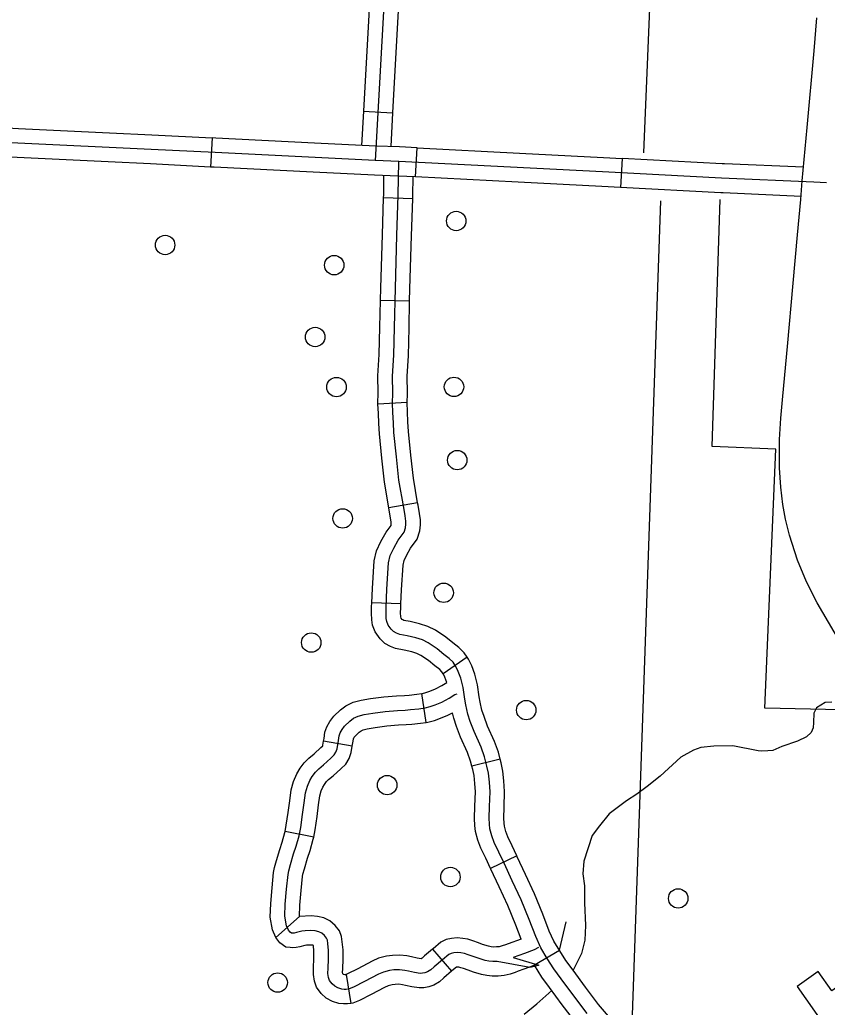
# Model space of a CAD drawing. Extents: x 653372 to 905732, y 627442 to 787275.
# Drawn here: x 702988 to 707141, y 769081 to 774163 of the extents above; entities that cross this region are included whole.
import ezdxf

# ---------------------------------------------------------------- set-up
doc = ezdxf.new("R2010")
doc.units = 0
for name, color, linetype in [('10', 7, 'Continuous'), ('31', 7, 'Continuous'), ('32', 7, 'Continuous'), ('35', 7, 'Continuous'), ('38', 7, 'Continuous'), ('5', 7, 'Continuous'), ('56', 7, 'Continuous'), ('58', 7, 'Continuous'), ('7', 7, 'Continuous')]:
    doc.layers.add(name, color=color, linetype=linetype)

msp = doc.modelspace()

# ---------------------------------------------------------------- linework, layer by layer
at = {"layer": '10'}
msp.add_lwpolyline([(707572.2, 770847.4), (707358.1, 770718.5), (707355.3, 770723.2), (707206.7, 770963.9), (707088.9, 771162.7), (707035, 771270.8), (706988, 771381.8), (706947.6, 771510.7), (706927, 771592.5), (706913.5, 771667.7), (706901.8, 771756.7), (706896, 771856.9), (706895.2, 771911.4), (706896.2, 772002.3), (706903, 772112.7), (706913.6, 772226), (706936.1, 772480.5), (706965.6, 772806.4), (706988.5, 773055.9), (707006, 773238.5), (707012.7, 773334.4), (707038, 773608.1), (707074, 774003.6), (707088.3, 774171.9)], dxfattribs=at)
at = {"layer": '31'}
for p, q in [((703977, 773554.8), (703969.3, 773405)), ((705024.1, 773353.6), (705031.7, 773503.4)), ((705031.7, 773503.4), (705031.7, 773503.4)), ((706086.5, 773449.1), (706078.5, 773299.3))]:
    msp.add_line(p, q, dxfattribs=at)
for points in [[(707137.3, 773324.3), (707071.9, 773326.3), (706597.6, 773346.9), (705986.1, 773379.3), (704937.2, 773433.1), (704816.7, 773437.8), (703992.3, 773479), (703664.4, 773495.8), (702978, 773528.4), (702631.6, 773546.9), (702429.5, 773557.7), (701801.4, 773588.3), (701455.9, 773604.5), (701014, 773626.2)], [(702922.4, 773606.4), (702981.8, 773603.3), (703449.4, 773581.1)], [(703449.4, 773581.1), (703668.1, 773570.7), (703977, 773554.8)], [(704504.2, 773528.5), (703996.1, 773553.9), (703977, 773554.8)], [(705031.7, 773503.4), (704940.6, 773508.1), (704820, 773512.8), (704504.2, 773528.5)], [(705031.7, 773503.4), (705559.1, 773476.3)], [(705559.1, 773476.3), (705990, 773454.2), (706086.5, 773449.1)], [(703442.3, 773431.3), (702974.2, 773453.5), (702914.4, 773456.7)], [(703969.3, 773405), (703660.7, 773420.9), (703442.3, 773431.3)], [(706613, 773421.3), (706601.2, 773421.9), (706086.5, 773449.1)], [(707019.1, 773403.6), (706613, 773421.3)], [(704496.8, 773378.7), (703988.5, 773404.1), (703969.3, 773405)], [(705024.1, 773353.6), (704933.8, 773358.2), (704813.4, 773362.9), (704496.8, 773378.7)], [(705551.4, 773326.5), (705024.1, 773353.6)], [(706078.5, 773299.3), (705982.2, 773304.4), (705551.4, 773326.5)], [(706606.5, 773271.5), (706594, 773272), (706078.5, 773299.3)], [(707007.5, 773254), (706606.5, 773271.5)]]:
    msp.add_lwpolyline(points, dxfattribs=at)
at = {"layer": '32'}
for p, q in [((704755.7, 773691.6), (704905.5, 773683.2)), ((705009.5, 773241.8), (704859.6, 773246.8)), ((704993.4, 772714.9), (704843.5, 772718.2)), ((704980.1, 772192.5), (704830.3, 772185.1)), ((705034.5, 771677.1), (704886.7, 771651.4)), ((704948.6, 771157), (704798.7, 771162.7)), ((705289.3, 770883.1), (705166.1, 770797.5)), ((705078, 770546.8), (705055.8, 770695.2)), ((704698.5, 770424.6), (704550.6, 770449.8)), ((705459.4, 770358), (705314, 770321.1)), ((704499.8, 769956.5), (704352.5, 769985)), ((705544.6, 769860.2), (705409.1, 769795.7)), ((704426.5, 769548.8), (704305, 769439.1)), ((705111.1, 769379.9), (705209.5, 769266.6)), ((705763.8, 769373.7), (705635, 769296.8)), ((704666.3, 769248.7), (704690.2, 769100.6))]:
    msp.add_line(p, q, dxfattribs=at)
for points in [[(704868.2, 774361.8), (704816.7, 773437.8)], [(704785.1, 774218.7), (704755.7, 773691.6)], [(704934.9, 774210.4), (704905.5, 773683.2)], [(704755.7, 773691.6), (704746, 773516.5)], [(704905.5, 773683.2), (704895.8, 773509.8)], [(705305.4, 770551.9), (705292.8, 770588.7), (705281.9, 770637.9), (705277.7, 770666.8), (705268.1, 770725.6), (705256.6, 770773.8), (705243.3, 770809.1), (705231.2, 770835.3), (705216.6, 770856.2), (705197.4, 770875), (705169.3, 770897.1), (705134.4, 770925.5), (705088.3, 770956.5), (705059.1, 770971), (705024.5, 770981.9), (704980.8, 770992.4), (704942.3, 770999.6), (704925.8, 771006.2), (704910.9, 771014.2), (704897.6, 771026.8), (704882.3, 771047.7), (704876, 771065.4), (704873.4, 771082.2), (704872, 771109.5), (704872.9, 771138.4), (704876.5, 771232.7), (704885.1, 771367.6), (704893.8, 771405.3), (704911.6, 771443.5), (704934.9, 771484.6), (704964.9, 771525.5), (704972.5, 771548), (704973.8, 771566.2), (704973.5, 771582.9), (704969.8, 771610.4), (704962.7, 771652.3), (704938.1, 771793.7), (704925, 771914.1), (704912.8, 772038.2), (704909.8, 772089.2), (704907.5, 772141.7), (704905.2, 772189.6), (704906.8, 772241.9), (704905.6, 772329.4), (704911.9, 772437.1), (704915.4, 772579), (704919.9, 772780.8), (704928.1, 773053.3), (704935.1, 773260.4), (704937.2, 773433.1)], [(704859.6, 773246.8), (704860.1, 773262.2), (704861.3, 773360.5)], [(705009.5, 773241.8), (705010, 773258.7), (705011.2, 773354.2)], [(704843.5, 772718.2), (704844.9, 772782.8), (704853.1, 773055.7), (704859.6, 773246.8)], [(704993.4, 772714.9), (704994.9, 772778.9), (705003, 773051), (705009.5, 773241.8)], [(704830.3, 772185.1), (704830.1, 772188.8), (704831.7, 772242.5), (704830.6, 772331.1), (704836.9, 772440.2), (704840.4, 772580.7), (704843.5, 772718.2)], [(704980.2, 772190.3), (704981.8, 772241.3), (704980.6, 772327.8), (704986.8, 772434), (704990.3, 772577.2), (704993.4, 772714.9)], [(705034.5, 771677.1), (705012.4, 771804.2), (704999.6, 771921.8), (704987.6, 772044.1), (704984.7, 772093), (704982.5, 772145.1), (704980.1, 772192.5)], [(704886.7, 771651.4), (704863.8, 771783.2), (704850.4, 771906.4), (704838, 772032.3), (704834.9, 772085.4), (704832.6, 772138.2), (704830.3, 772185.1)], [(704798.7, 771162.7), (704801.5, 771236.5), (704810.6, 771378.6), (704822.5, 771429.9), (704844.9, 771477.9), (704871.8, 771525.5), (704897.5, 771560.4), (704898.3, 771562.8), (704898.7, 771568.3), (704898.6, 771577.3), (704895.6, 771599.1), (704888.8, 771639.7), (704886.7, 771651.4)], [(704948.6, 771157), (704951.4, 771228.9), (704959.5, 771356.7), (704965.1, 771380.7), (704978.3, 771409.1), (704997.9, 771443.8), (705032.4, 771490.5), (705046.6, 771533.3), (705048.8, 771564.1), (705048.4, 771588.6), (705043.9, 771621.7), (705036.6, 771665), (705034.5, 771677.1)], [(705166.1, 770797.5), (705159.1, 770807.6), (705147.9, 770818.6), (705122.4, 770838.5), (705089.7, 770865.2), (705050.5, 770891.5), (705030.9, 770901.3), (705004.5, 770909.6), (704965.2, 770919), (704921.3, 770927.2), (704894.1, 770938.1), (704866.6, 770952.9), (704841.1, 770977), (704815.3, 771012.3), (704802.9, 771047), (704798.7, 771074.6), (704796.9, 771108.7), (704797.9, 771140.9), (704798.7, 771162.7)], [(705289.3, 770883.1), (705274.2, 770904.8), (705247, 770931.5), (705216.1, 770955.7), (705179.1, 770985.8), (705126.1, 771021.4), (705087.3, 771040.8), (705044.5, 771054.3), (704996.5, 771065.8), (704963.3, 771072), (704957.6, 771074.3), (704955.2, 771075.6), (704954.1, 771076.6), (704949.3, 771083.2), (704949.1, 771083.8), (704948.2, 771089.8), (704947.1, 771110.4), (704947.8, 771135.8), (704948.6, 771157)], [(705459.4, 770358), (705450.6, 770392.8), (705430.1, 770447.9), (705394.5, 770528.1), (705376, 770577.2), (705365.2, 770609), (705355.7, 770651.4), (705351.8, 770678.2), (705341.7, 770740.3), (705328.5, 770795.8), (705312.5, 770838.1), (705296.5, 770872.7), (705289.3, 770883.1)], [(705184.6, 770752.1), (705174.1, 770780), (705165.8, 770797.8), (705166.1, 770797.5)], [(705055.8, 770695.2), (705059, 770695.6), (705077.2, 770700), (705096.7, 770707.4), (705126.6, 770719.8), (705159.2, 770736.5), (705184.6, 770752.1)], [(704351.4, 769549.8), (704353.8, 769610.9), (704360.5, 769688.8), (704368.1, 769764.1), (704371.4, 769782.8), (704380.9, 769814.9), (704396.6, 769869.9), (704409.6, 769909.5), (704424.7, 769963.4), (704433, 770006.3), (704442.6, 770073.4), (704450.9, 770133.5), (704457.8, 770184), (704467.4, 770218.7), (704479.6, 770248), (704492.6, 770269.1), (704508.4, 770290.8), (704525.6, 770308), (704550.7, 770329.2), (704587.8, 770362.6), (704605.6, 770379.8), (704614.1, 770393.6), (704620, 770410.6), (704627.2, 770452.9), (704630.6, 770478.2), (704635.9, 770493.1), (704645.6, 770511.1), (704659.1, 770528.3), (704685.7, 770553.9), (704704.5, 770567.9), (704728.5, 770579.6), (704760, 770587.3), (704803.9, 770595.1), (704867.7, 770603.4), (704930.3, 770608.6), (704970.8, 770610.6), (704997.3, 770612.5), (705040.2, 770617), (705073.3, 770621.9), (705099.3, 770628.2), (705124.4, 770637.7), (705158.2, 770651.7), (705196, 770671.1), (705226.1, 770689.6), (705237, 770693.6)], [(704550.6, 770449.8), (704553.1, 770464.3), (704557.4, 770496), (704567.2, 770523.6), (704582.6, 770552.3), (704603.3, 770578.7), (704637.1, 770611.2), (704665.3, 770632.3), (704703, 770650.6), (704744.5, 770660.7), (704792.4, 770669.3), (704859.8, 770678), (704925.4, 770683.4), (704966.3, 770685.5), (704990.7, 770687.2), (705030.8, 770691.4), (705055.8, 770695.2)], [(705078, 770546.8), (705087.5, 770548.2), (705121.4, 770556.3), (705152.1, 770567.9), (705189.8, 770583.6), (705214.3, 770596.2)], [(705314, 770321.1), (705307.2, 770348.1), (705291.1, 770391.3), (705255.7, 770471.2), (705234.8, 770526.5), (705220.5, 770568.4), (705214.3, 770596.2)], [(704698.5, 770424.6), (704701.3, 770441.6), (704703.9, 770460.4), (704704.7, 770462.6), (704708.7, 770470), (704714.9, 770477.9), (704734.3, 770496.6), (704743.6, 770503.6), (704754.1, 770508.6), (704775.5, 770513.9), (704815.3, 770521), (704875.6, 770528.8), (704935.3, 770533.7), (704975.4, 770535.7), (705003.9, 770537.8), (705049.7, 770542.6), (705078, 770546.8)], [(705907, 769049), (705838.4, 769139.2), (705773.4, 769226.9), (705735.5, 769278.9), (705701.3, 769332.3), (705668.9, 769386.5), (705642.6, 769444.2), (705608.8, 769531.8), (705566.3, 769634.1), (705521.4, 769731.9), (705479.3, 769822.7), (705452.2, 769879.7), (705428.6, 769929.1), (705416, 769962.8), (705406.4, 769998.8), (705404.1, 770022.4), (705402.8, 770053.6), (705403.8, 770113.6), (705406.9, 770189.6), (705403.8, 770239.1), (705399.1, 770284.8), (705391.1, 770322.2), (705378.9, 770370.4), (705360.6, 770419.6), (705325.1, 770499.6), (705305.4, 770551.9)], [(704352.5, 769985), (704359, 770018.7), (704368.3, 770083.8), (704376.6, 770143.7), (704384.1, 770199.2), (704396.4, 770243.3), (704412.6, 770282.3), (704430.3, 770310.9), (704451.2, 770339.6), (704474.8, 770363.3), (704501.5, 770385.8), (704536.6, 770417.4), (704546.2, 770426.7), (704547.1, 770429.3), (704550.6, 770449.8)], [(704499.8, 769956.5), (704507, 769993.9), (704516.9, 770063), (704525.2, 770123.3), (704531.4, 770168.7), (704538.4, 770194.1), (704546.6, 770213.7), (704555, 770227.4), (704565.6, 770241.9), (704576.4, 770252.7), (704600, 770272.6), (704639.1, 770307.8), (704664.5, 770332.5), (704682.2, 770361.2), (704692.9, 770391.9), (704698.5, 770424.6)], [(705409.1, 769795.7), (705384.5, 769847.5), (705359.6, 769899.7), (705344.5, 769940), (705332.4, 769985.4), (705329.3, 770017.1), (705327.8, 770052.6), (705328.8, 770115.7), (705331.8, 770188.8), (705329, 770232.9), (705324.9, 770273.1), (705318.1, 770305.2), (705314, 770321.1)], [(705544.6, 769860.2), (705519.9, 769912), (705497.7, 769958.4), (705487.5, 769985.7), (705480.5, 770012.2), (705479, 770027.7), (705477.8, 770054.6), (705478.8, 770111.4), (705482, 770190.5), (705478.6, 770245.3), (705473.3, 770296.5), (705464.2, 770339.3), (705459.4, 770358)], [(704378.4, 769387.8), (704357.2, 769390.2), (704326.4, 769412.1), (704305, 769439.1), (704288.5, 769478.9), (704276.2, 769544.2), (704278.9, 769615.5), (704285.8, 769695.8), (704293.8, 769774.3), (704298.2, 769800), (704308.9, 769835.9), (704324.9, 769891.9), (704337.9, 769931.3), (704351.7, 769980.7), (704352.5, 769985)], [(704426.5, 769548.8), (704428.7, 769606.2), (704435.1, 769681.8), (704442.5, 769753.8), (704444.5, 769765.6), (704452.9, 769793.9), (704468.3, 769847.9), (704481.4, 769887.6), (704497.8, 769946.2), (704499.8, 769956.5)], [(705757.1, 769385.1), (705735.4, 769421.4), (705711.7, 769473.3), (705678.4, 769559.7), (705635, 769664.1), (705589.5, 769763.3), (705547.2, 769854.6), (705544.6, 769860.2)], [(705567.2, 769431.4), (705539.1, 769503.9), (705497.6, 769604), (705453.3, 769700.5), (705411.5, 769790.9), (705409.1, 769795.7)], [(705656.4, 769388), (705634.5, 769376.8), (705584.4, 769357.8), (705525.9, 769336.4), (705657.1, 769297.9), (705635.9, 769291), (705612, 769285.2), (705443.9, 769316.2), (705421.8, 769315.8), (705401.4, 769318), (705381, 769321.9), (705345.3, 769332.7), (705320.9, 769341.5), (705294.8, 769351.4), (705275, 769357.4), (705256.8, 769360.6), (705237.5, 769362.8), (705221.3, 769361.2), (705206.6, 769357.8), (705195.1, 769352.2), (705162.5, 769325.2), (705120, 769288.2), (705102.8, 769273.1), (705085.8, 769262.8), (705072.2, 769257.9), (705059.2, 769255.5), (705047.8, 769255.4), (705018.4, 769260), (704988.1, 769266.8), (704967.8, 769270.7), (704940.4, 769274.2), (704911.8, 769272.9), (704889.6, 769269.8), (704858.1, 769261.6), (704832.5, 769250.5), (704760.8, 769212.8), (704704.9, 769184.3), (704681.8, 769175.3), (704667.7, 769173), (704656.4, 769172.8), (704644.6, 769174.2), (704624.8, 769180.2), (704607.8, 769189.3), (704594.2, 769202.1), (704581.3, 769219.2), (704576.3, 769233.9), (704573.1, 769254), (704574, 769282.8), (704575.9, 769328), (704575.6, 769372.7), (704572.4, 769409.5), (704570.2, 769426.3), (704566.2, 769436.6), (704555.9, 769450.4), (704541.2, 769462.7), (704526.8, 769469.6), (704507.6, 769474.5), (704485.5, 769476.2), (704455.3, 769475), (704439.6, 769472.8), (704411.4, 769465), (704398.9, 769462.7), (704391.4, 769461.8), (704384.9, 769462.5), (704378.6, 769467), (704370.3, 769477.5), (704360.7, 769500.5), (704351.4, 769549.8)], [(704666.3, 769248.7), (704661, 769247.9), (704660.3, 769247.9), (704660.1, 769247.9), (704653.7, 769249.8), (704652, 769250.7), (704650.2, 769252.5), (704649.1, 769253.9), (704648.3, 769258.7), (704649, 769280.1), (704650.9, 769326.7), (704650.6, 769376.2), (704647, 769417.6), (704643.4, 769444.9), (704632.5, 769473.4), (704610.6, 769502.4), (704582.1, 769526.2), (704552.6, 769540.4), (704519.8, 769548.8), (704486.9, 769551.4), (704426.5, 769548.8)], [(704690.2, 769100.6), (704674.4, 769098.1), (704652.5, 769097.7), (704629.1, 769100.6), (704595.9, 769110.6), (704563.6, 769128), (704538.3, 769151.8), (704514.1, 769183.7), (704503.2, 769216), (704498, 769249.2), (704499.1, 769285.5), (704500.9, 769329.3), (704500.7, 769369.2), (704498, 769399.5), (704495.3, 769400.2), (704484.1, 769401.1), (704462.2, 769400.2), (704454.9, 769399.2), (704428.2, 769391.8), (704410, 769388.4), (704391.3, 769386.3), (704378.4, 769387.8)], [(705567.2, 769431.4), (705499.4, 769406.6), (705486.5, 769401.6), (705470, 769396.2), (705454.4, 769392.4), (705439.9, 769391.2), (705425.2, 769390.9), (705412.4, 769392.3), (705398.9, 769394.8), (705368.8, 769403.9), (705347, 769411.8), (705319, 769422.4), (705292.5, 769430.5), (705267.6, 769434.9), (705237.9, 769438.3), (705209.1, 769435.3), (705181.6, 769429.1), (705154.2, 769415.7), (705114, 769382.4), (705111.1, 769379.9)], [(705111.1, 769379.9), (705070.6, 769344.7), (705058.3, 769333.8), (705053.2, 769330.8), (705052.6, 769330.6), (705052.5, 769330.5), (705032.5, 769333.7), (705003.4, 769340.3), (704979.5, 769344.8), (704943.5, 769349.4), (704904.9, 769347.7), (704874.9, 769343.5), (704833.6, 769332.7), (704800.1, 769318.2), (704726.2, 769279.4), (704674.2, 769252.8), (704662, 769248), (704666.3, 769248.7)], [(706067.5, 768977.2), (706036.1, 769011.9), (705965.6, 769095.9), (705898.4, 769184.2), (705833.9, 769271.3), (705797.5, 769321.3), (705765.1, 769371.8), (705757.1, 769385.1)], [(705635, 769296.8), (705610.6, 769287.5), (705552.3, 769266.2), (705536.9, 769260.2), (705510.9, 769251.8), (705478.7, 769244), (705447.9, 769241.3), (705418.4, 769240.7), (705390.3, 769243.8), (705363.2, 769248.9), (705321.7, 769261.4), (705294.8, 769271.2), (705270.5, 769280.4), (705257.5, 769284.3), (705246, 769286.4), (705237.1, 769287.4), (705234.1, 769287.1), (705211.1, 769268), (705209.5, 769266.6)], [(705956.4, 768876.5), (705923, 768913.3), (705848.4, 769002.2), (705778.4, 769094.1), (705713, 769182.5), (705673.6, 769236.6), (705635, 769296.8)], [(705209.5, 769266.6), (705169.3, 769231.8), (705147.3, 769212.4), (705118.3, 769194.9), (705091.7, 769185.2), (705066.4, 769180.7), (705042.6, 769180.2), (705004.2, 769186.3), (704972.9, 769193.4), (704956, 769196.6), (704937.3, 769199), (704918.7, 769198.1), (704904.3, 769196.1), (704882.6, 769190.5), (704864.8, 769182.8), (704795.3, 769146.2), (704735.7, 769115.7), (704701.6, 769102.5), (704690.2, 769100.6)]]:
    msp.add_lwpolyline(points, dxfattribs=at)
at = {"layer": '35'}
for points in [[(707164.3, 770650.5), (707130.6, 770648.6), (707086, 770622), (707072, 770594), (707070.6, 770546.7), (707069.4, 770518.6), (707059, 770494.4), (707034.7, 770473.2), (706988.9, 770451.1), (706907.5, 770422.1), (706862, 770402.2), (706835.1, 770399.7), (706803.2, 770398.8), (706786.1, 770401.2), (706655.6, 770426.1), (706557.5, 770423.8), (706490.8, 770417.1), (706453.7, 770404.2), (706387.8, 770367.6), (706281.7, 770271), (706215.3, 770217), (706161.6, 770178.3), (706108.6, 770143.3), (706019, 770076), (705969.9, 770014.4), (705931.7, 769964.8), (705889.3, 769832.7), (705884.8, 769767.1)], [(705884.8, 769767.1), (705892.9, 769706.3), (705893, 769617.9), (705897.2, 769501.3), (705895, 769426.1), (705877.6, 769358.2), (705834.1, 769271.1)], [(705582.6, 769044.9), (705647.9, 769098.3), (705724.3, 769167.3)]]:
    msp.add_lwpolyline(points, dxfattribs=at)
at = {"layer": '38'}
for points in [[(705797.2, 769520.9), (705763.1, 769374.8)], [(705635.7, 769295.7), (705635, 769296.8)]]:
    msp.add_lwpolyline(points, dxfattribs=at)
at = {"layer": '5'}
for points in [[(706295.8, 775876.8), (706196.6, 773478.7)], [(706284.4, 773230.7), (706137.8, 769039.9)]]:
    msp.add_lwpolyline(points, dxfattribs=at)
at = {"layer": '56'}
for centre in [(705232.9, 773127.3), (703735.7, 773003.5), (704605.4, 772899.8), (704507.4, 772530.2), (704617.1, 772272.6), (705221.4, 772273.5), (705238.2, 771896.6), (704648.8, 771596.5), (705168.3, 771214.1), (704487.4, 770957.6), (705593.2, 770610.1), (704877.8, 770224.1), (705203, 769751), (706374.7, 769641.1), (704314.6, 769207.8)]:
    msp.add_circle(centre, 50, dxfattribs=at)
at = {"layer": '58'}
msp.add_lwpolyline([(707132.3, 768979.4), (707339.9, 769125.8), (707262.7, 769235.3), (707164.5, 769166.1), (707095.4, 769264.2), (706986, 769187.1)], close=True, dxfattribs=at)
at = {"layer": '7'}
msp.add_lwpolyline([(707367, 770608.8), (706820.7, 770620.9), (706876.1, 771953.1), (706549.1, 771967.5), (706589.9, 773238)], dxfattribs=at)

doc.saveas('drawing.dxf')
